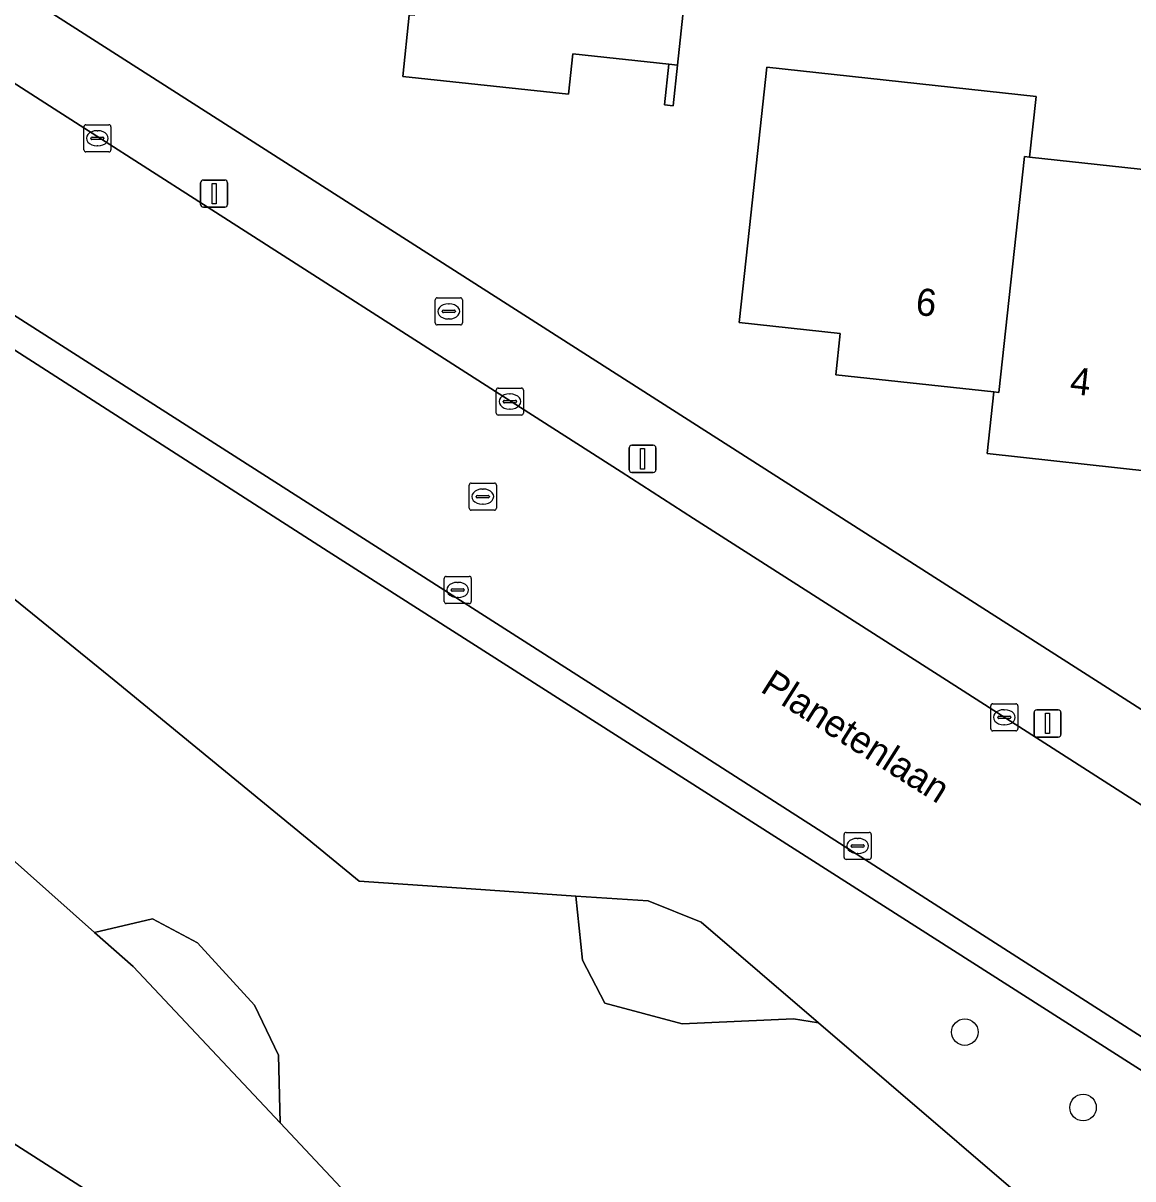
# Model space of a CAD drawing. Extents: x 162396 to 163643, y 386452 to 387406.
# Drawn here: x 162954.54 to 162995.45, y 386731.61 to 386774.24 of the extents above; entities that cross this region are included whole.
import ezdxf

# ---------------------------------------------------------------- set-up
doc = ezdxf.new("R2010")
doc.units = 0
for name, color, linetype in [('IMGEO_Boom', 7, 'Continuous'), ('IMGEO_Brandkraan', 7, 'Continuous'), ('IMGEO_Erf', 7, 'Continuous'), ('IMGEO_Groenvoorziening', 7, 'Continuous'), ('IMGEO_Kolk', 7, 'Continuous'), ('IMGEO_Lichtmast', 7, 'Continuous'), ('IMGEO_Muur', 7, 'Continuous'), ('IMGEO_Openbare_ruimte_label', 7, 'Continuous'), ('IMGEO_Pand', 7, 'Continuous'), ('IMGEO_Pand_nummerreeks', 7, 'Continuous'), ('IMGEO_Rijbaan_lokaal_gesloten', 7, 'Continuous'), ('IMGEO_Rioolput', 7, 'Continuous'), ('IMGEO_Voetpad_open', 7, 'Continuous')]:
    doc.layers.add(name, color=color, linetype=linetype)

msp = doc.modelspace()

# ---------------------------------------------------------------- linework, layer by layer
at = {"layer": 'IMGEO_Boom'}
for centre in [(162989.253, 386737.028), (162993.611, 386734.247)]:
    msp.add_circle(centre, 0.489, dxfattribs=at)
at = {"layer": 'IMGEO_Brandkraan'}
for p, q in [((162969.733, 386763.179), (162969.733, 386764.031)), ((162969.808, 386764.105), (162970.66, 386764.105)), ((162970.221, 386763.885), (162970.246, 386763.885)), ((162970.734, 386764.031), (162970.734, 386763.179)), ((162969.992, 386763.599), (162969.992, 386763.611)), ((162970.43, 386763.562), (162970.032, 386763.562)), ((162970.035, 386763.648), (162970.433, 386763.648)), ((162970.244, 386763.325), (162970.219, 386763.325)), ((162970.476, 386763.611), (162970.476, 386763.599)), ((162970.66, 386763.105), (162969.808, 386763.105))]:
    msp.add_line(p, q, dxfattribs=at)
for points in [[(162969.733, 386763.179), (162969.733, 386764.031)], [(162969.808, 386764.105), (162970.66, 386764.105)], [(162970.734, 386764.031), (162970.734, 386763.179)], [(162970.66, 386763.105), (162969.808, 386763.105)]]:
    msp.add_lwpolyline(points, dxfattribs=at)
for centre, radius, start, end in [((162969.81, 386764.029), 0.0765, 91.552, 178.448), ((162969.81, 386764.029), 0.0765, 91.552, 178.448), ((162970.658, 386764.029), 0.0765, 1.552, 88.448), ((162970.658, 386764.029), 0.0765, 1.552, 88.448), ((162970.032, 386763.608), 0.0403, 85.8775, 175.7526), ((162970.029, 386763.598), 0.0366, 178.938, 274.7102), ((162970.433, 386763.605), 0.043, 264.8664, 352.4533), ((162970.437, 386763.61), 0.0386, 1.7309, 96.639), ((162969.81, 386763.181), 0.0765, 181.552, 268.448), ((162969.81, 386763.181), 0.0765, 181.552, 268.448), ((162970.658, 386763.181), 0.0765, 271.552, 358.448), ((162970.658, 386763.181), 0.0765, 271.552, 358.448)]:
    msp.add_arc(centre, radius, start, end, dxfattribs=at)
for centre, major_axis, ratio, start_param, end_param in [((162970.22, 386763.605), (-0.387, 0.002), 0.722429, 4.712389, 7.853982), ((162970.245, 386763.605), (-0.39, 0.002), 0.717154, 1.570796, 4.712389)]:
    msp.add_ellipse(centre, major_axis=major_axis, ratio=ratio, start_param=start_param, end_param=end_param, dxfattribs=at)
at = {"layer": 'IMGEO_Erf'}
for points in [[(162983.26, 386826.659), (162939.497, 386855.132), (162935.841, 386824.556), (162935.369, 386820.614), (162931.696, 386789.898), (162994.075, 386750), (163000, 386746.21), (163010.632, 386739.479), (163010.94, 386739.303), (163011.262, 386739.156), (163011.596, 386739.037), (163011.94, 386738.949), (163012.29, 386738.893), (163012.643, 386738.867), (163012.998, 386738.873), (163013.35, 386738.911), (163013.698, 386738.981), (163014.038, 386739.081), (163014.368, 386739.211), (163014.685, 386739.37), (163014.944, 386739.528), (163030.691, 386750), (163094.938, 386792.726)], [(162979.035, 386776.157), (162978.665, 386772.684), (162978.505, 386771.185), (162978.182, 386771.22), (162978.341, 386772.719), (162974.8, 386773.097), (162974.642, 386771.618), (162968.535, 386772.269), (162968.776, 386774.533)]]:
    msp.add_lwpolyline(points, dxfattribs=at)
msp.add_lwpolyline([(162991.643, 386769.298), (163001.165, 386768.261), (163000.511, 386762.256), (163000.143, 386758.876), (162999.97, 386757.285), (162999.629, 386757.322), (162999.802, 386758.913), (162996.29, 386759.295), (162996.117, 386757.706), (162990.082, 386758.363), (162990.329, 386760.633), (162984.498, 386761.268), (162984.663, 386762.791), (162980.931, 386763.198), (162981.312, 386766.698), (162981.956, 386772.611), (162991.886, 386771.529)], close=True, dxfattribs=at)
at = {"layer": 'IMGEO_Groenvoorziening'}
for points in [[(162965.791, 386754.754), (162937.555, 386772.892), (162936.369, 386773.302)], [(163000.576, 386732.506), (162997.421, 386734.557), (162965.791, 386754.754)], [(162994.149, 386728.544), (162983.862, 386737.372), (162982.938, 386737.516), (162978.833, 386737.332), (162975.991, 386738.09), (162975.162, 386739.685), (162974.92, 386742.045), (162971.059, 386742.309), (162966.925, 386742.591), (162957.896, 386750), (162953.64, 386753.46)], [(162953.64, 386753.46), (162957.896, 386750), (162966.925, 386742.591), (162971.059, 386742.309), (162974.92, 386742.045), (162977.586, 386741.863), (162979.539, 386741.082), (162983.862, 386737.372), (162994.149, 386728.544)], [(162953.012, 386744.401), (162957.175, 386740.704), (162959.309, 386741.209), (162960.966, 386740.316), (162963.07, 386738.02), (162963.962, 386736.171), (162964.012, 386733.678), (162967.364, 386730.111)], [(162967.364, 386730.111), (162964.012, 386733.678), (162958.595, 386739.442), (162957.175, 386740.704), (162953.012, 386744.401)], [(162952.63, 386733.915), (162986.082, 386712.5), (162986.397, 386712.298), (162989.062, 386710.592), (162989.193, 386710.516), (162989.329, 386710.453), (162989.471, 386710.402), (162989.617, 386710.363), (162989.766, 386710.338), (162989.916, 386710.327), (162990.067, 386710.329), (162990.217, 386710.344), (162990.366, 386710.373), (162990.51, 386710.414), (162990.651, 386710.469), (162990.786, 386710.536), (162990.915, 386710.614), (162991.036, 386710.704), (162991.149, 386710.805), (162991.252, 386710.915), (162991.342, 386711.029), (163000.258, 386723.616), (163001.933, 386725.929)]]:
    msp.add_lwpolyline(points, dxfattribs=at)
for points in [[(162974.92, 386742.045), (162975.162, 386739.685), (162975.991, 386738.09), (162978.833, 386737.332), (162982.938, 386737.516), (162983.862, 386737.372), (162979.539, 386741.082), (162977.586, 386741.863)], [(162964.012, 386733.678), (162963.962, 386736.171), (162963.07, 386738.02), (162960.966, 386740.316), (162959.309, 386741.209), (162957.175, 386740.704), (162958.595, 386739.442)]]:
    msp.add_lwpolyline(points, close=True, dxfattribs=at)
at = {"layer": 'IMGEO_Kolk'}
for p, q in [((162956.78, 386769.562), (162956.78, 386770.414)), ((162956.855, 386770.488), (162957.707, 386770.488)), ((162957.268, 386770.268), (162957.293, 386770.268)), ((162957.781, 386770.414), (162957.781, 386769.562)), ((162957.039, 386769.982), (162957.039, 386769.994)), ((162957.477, 386769.945), (162957.079, 386769.945)), ((162957.082, 386770.031), (162957.48, 386770.031)), ((162957.291, 386769.708), (162957.266, 386769.708)), ((162957.523, 386769.994), (162957.523, 386769.982)), ((162957.707, 386769.488), (162956.855, 386769.488)), ((162972.059, 386760.78), (162972.911, 386760.78)), ((162971.984, 386759.854), (162971.984, 386760.706)), ((162972.286, 386760.323), (162972.684, 386760.323)), ((162972.472, 386760.56), (162972.497, 386760.56)), ((162972.985, 386760.706), (162972.985, 386759.854)), ((162972.243, 386760.274), (162972.243, 386760.286)), ((162972.681, 386760.237), (162972.283, 386760.237)), ((162972.495, 386760), (162972.47, 386760)), ((162972.727, 386760.286), (162972.727, 386760.274)), ((162972.911, 386759.78), (162972.059, 386759.78)), ((162970.062, 386752.907), (162970.062, 386753.759)), ((162970.137, 386753.833), (162970.989, 386753.833)), ((162970.55, 386753.613), (162970.575, 386753.613)), ((162971.063, 386753.759), (162971.063, 386752.907)), ((162970.321, 386753.327), (162970.321, 386753.339)), ((162970.759, 386753.29), (162970.361, 386753.29)), ((162970.364, 386753.376), (162970.762, 386753.376)), ((162970.573, 386753.053), (162970.548, 386753.053)), ((162970.805, 386753.339), (162970.805, 386753.327)), ((162970.989, 386752.833), (162970.137, 386752.833)), ((162990.209, 386748.21), (162990.209, 386749.062)), ((162990.284, 386749.136), (162991.136, 386749.136)), ((162990.697, 386748.916), (162990.722, 386748.916)), ((162991.21, 386749.062), (162991.21, 386748.21)), ((162990.468, 386748.63), (162990.468, 386748.642)), ((162990.906, 386748.593), (162990.508, 386748.593)), ((162990.511, 386748.679), (162990.909, 386748.679)), ((162990.952, 386748.642), (162990.952, 386748.63)), ((162991.136, 386748.136), (162990.284, 386748.136)), ((162990.72, 386748.356), (162990.695, 386748.356)), ((162984.804, 386743.467), (162984.804, 386744.319)), ((162984.879, 386744.393), (162985.731, 386744.393)), ((162985.292, 386744.173), (162985.317, 386744.173)), ((162985.805, 386744.319), (162985.805, 386743.467)), ((162985.063, 386743.887), (162985.063, 386743.899)), ((162985.501, 386743.85), (162985.103, 386743.85)), ((162985.106, 386743.936), (162985.504, 386743.936)), ((162985.547, 386743.899), (162985.547, 386743.887)), ((162985.731, 386743.393), (162984.879, 386743.393)), ((162985.315, 386743.613), (162985.29, 386743.613))]:
    msp.add_line(p, q, dxfattribs=at)
for points in [[(162956.78, 386769.562), (162956.78, 386770.414)], [(162956.855, 386770.488), (162957.707, 386770.488)], [(162957.781, 386770.414), (162957.781, 386769.562)], [(162957.707, 386769.488), (162956.855, 386769.488)], [(162972.059, 386760.78), (162972.911, 386760.78)], [(162971.984, 386759.854), (162971.984, 386760.706)], [(162972.985, 386760.706), (162972.985, 386759.854)], [(162972.911, 386759.78), (162972.059, 386759.78)], [(162970.062, 386752.907), (162970.062, 386753.759)], [(162970.137, 386753.833), (162970.989, 386753.833)], [(162971.063, 386753.759), (162971.063, 386752.907)], [(162970.989, 386752.833), (162970.137, 386752.833)], [(162990.209, 386748.21), (162990.209, 386749.062)], [(162990.284, 386749.136), (162991.136, 386749.136)], [(162991.21, 386749.062), (162991.21, 386748.21)], [(162991.136, 386748.136), (162990.284, 386748.136)], [(162984.804, 386743.467), (162984.804, 386744.319)], [(162984.879, 386744.393), (162985.731, 386744.393)], [(162985.805, 386744.319), (162985.805, 386743.467)], [(162985.731, 386743.393), (162984.879, 386743.393)]]:
    msp.add_lwpolyline(points, dxfattribs=at)
for centre, radius, start, end in [((162956.857, 386770.412), 0.0765, 91.552, 178.448), ((162956.857, 386770.412), 0.0765, 91.552, 178.448), ((162957.705, 386770.412), 0.0765, 1.552, 88.448), ((162957.705, 386770.412), 0.0765, 1.552, 88.448), ((162957.079, 386769.991), 0.0403, 85.8775, 175.7526), ((162957.076, 386769.981), 0.0366, 178.938, 274.7102), ((162957.48, 386769.988), 0.043, 264.8664, 352.4533), ((162957.484, 386769.993), 0.0386, 1.7309, 96.639), ((162956.857, 386769.564), 0.0765, 181.552, 268.448), ((162956.857, 386769.564), 0.0765, 181.552, 268.448), ((162957.705, 386769.564), 0.0765, 271.552, 358.448), ((162957.705, 386769.564), 0.0765, 271.552, 358.448), ((162972.061, 386760.704), 0.0765, 91.552, 178.448), ((162972.061, 386760.704), 0.0765, 91.552, 178.448), ((162972.909, 386760.704), 0.0765, 1.552, 88.448), ((162972.909, 386760.704), 0.0765, 1.552, 88.448), ((162972.283, 386760.283), 0.0403, 85.8775, 175.7526), ((162972.688, 386760.285), 0.0386, 1.7309, 96.639), ((162972.28, 386760.273), 0.0366, 178.938, 274.7102), ((162972.684, 386760.28), 0.043, 264.8664, 352.4533), ((162972.061, 386759.856), 0.0765, 181.552, 268.448), ((162972.061, 386759.856), 0.0765, 181.552, 268.448), ((162972.909, 386759.856), 0.0765, 271.552, 358.448), ((162972.909, 386759.856), 0.0765, 271.552, 358.448), ((162970.139, 386753.757), 0.0765, 91.552, 178.448), ((162970.139, 386753.757), 0.0765, 91.552, 178.448), ((162970.987, 386753.757), 0.0765, 1.552, 88.448), ((162970.987, 386753.757), 0.0765, 1.552, 88.448), ((162970.361, 386753.336), 0.0403, 85.8775, 175.7526), ((162970.358, 386753.326), 0.0366, 178.938, 274.7102), ((162970.762, 386753.333), 0.043, 264.8664, 352.4533), ((162970.766, 386753.338), 0.0386, 1.7309, 96.639), ((162970.139, 386752.909), 0.0765, 181.552, 268.448), ((162970.139, 386752.909), 0.0765, 181.552, 268.448), ((162970.987, 386752.909), 0.0765, 271.552, 358.448), ((162970.987, 386752.909), 0.0765, 271.552, 358.448), ((162990.286, 386749.06), 0.0765, 91.552, 178.448), ((162990.286, 386749.06), 0.0765, 91.552, 178.448), ((162991.134, 386749.06), 0.0765, 1.552, 88.448), ((162991.134, 386749.06), 0.0765, 1.552, 88.448), ((162990.508, 386748.639), 0.0403, 85.8775, 175.7526), ((162990.505, 386748.629), 0.0366, 178.938, 274.7102), ((162990.909, 386748.636), 0.043, 264.8664, 352.4533), ((162990.913, 386748.641), 0.0386, 1.7309, 96.639), ((162990.286, 386748.212), 0.0765, 181.552, 268.448), ((162990.286, 386748.212), 0.0765, 181.552, 268.448), ((162991.134, 386748.212), 0.0765, 271.552, 358.448), ((162991.134, 386748.212), 0.0765, 271.552, 358.448), ((162984.881, 386744.317), 0.0765, 91.552, 178.448), ((162984.881, 386744.317), 0.0765, 91.552, 178.448), ((162985.729, 386744.317), 0.0765, 1.552, 88.448), ((162985.729, 386744.317), 0.0765, 1.552, 88.448), ((162985.103, 386743.896), 0.0403, 85.8775, 175.7526), ((162985.1, 386743.886), 0.0366, 178.938, 274.7102), ((162985.504, 386743.893), 0.043, 264.8664, 352.4533), ((162985.508, 386743.898), 0.0386, 1.7309, 96.639), ((162984.881, 386743.469), 0.0765, 181.552, 268.448), ((162984.881, 386743.469), 0.0765, 181.552, 268.448), ((162985.729, 386743.469), 0.0765, 271.552, 358.448), ((162985.729, 386743.469), 0.0765, 271.552, 358.448)]:
    msp.add_arc(centre, radius, start, end, dxfattribs=at)
for centre, major_axis, ratio, start_param, end_param in [((162957.267, 386769.988), (-0.387, 0.002), 0.722429, 4.712389, 7.853982), ((162957.292, 386769.988), (-0.39, 0.002), 0.717154, 1.570796, 4.712389), ((162972.471, 386760.28), (-0.387, 0.002), 0.722429, 4.712389, 7.853982), ((162972.496, 386760.28), (-0.39, 0.002), 0.717154, 1.570796, 4.712389), ((162970.549, 386753.333), (-0.387, 0.002), 0.722429, 4.712389, 7.853982), ((162970.574, 386753.333), (-0.39, 0.002), 0.717154, 1.570796, 4.712389), ((162990.696, 386748.636), (-0.387, 0.002), 0.722429, 4.712389, 7.853982), ((162990.721, 386748.636), (-0.39, 0.002), 0.717154, 1.570796, 4.712389), ((162985.291, 386743.893), (-0.387, 0.002), 0.722429, 4.712389, 7.853982), ((162985.316, 386743.893), (-0.39, 0.002), 0.717154, 1.570796, 4.712389)]:
    msp.add_ellipse(centre, major_axis=major_axis, ratio=ratio, start_param=start_param, end_param=end_param, dxfattribs=at)
at = {"layer": 'IMGEO_Lichtmast'}
for p, q in [((162961.187, 386768.448), (162961.977, 386768.448)), ((162961.977, 386768.448), (162961.187, 386768.448)), ((162961.087, 386767.548), (162961.087, 386768.348)), ((162961.087, 386768.348), (162961.087, 386767.548)), ((162962.077, 386768.348), (162962.077, 386767.548)), ((162962.077, 386767.548), (162962.077, 386768.348)), ((162961.977, 386767.448), (162961.187, 386767.448)), ((162961.187, 386767.448), (162961.977, 386767.448)), ((162976.981, 386758.668), (162977.771, 386758.668)), ((162977.771, 386758.668), (162976.981, 386758.668)), ((162976.881, 386757.768), (162976.881, 386758.568)), ((162976.881, 386758.568), (162976.881, 386757.768)), ((162977.871, 386758.568), (162977.871, 386757.768)), ((162977.871, 386757.768), (162977.871, 386758.568)), ((162977.771, 386757.668), (162976.981, 386757.668)), ((162976.981, 386757.668), (162977.771, 386757.668)), ((162991.807, 386748.008), (162991.807, 386748.808)), ((162991.807, 386748.808), (162991.807, 386748.008)), ((162991.907, 386748.908), (162992.697, 386748.908)), ((162992.697, 386748.908), (162991.907, 386748.908)), ((162992.797, 386748.808), (162992.797, 386748.008)), ((162992.797, 386748.008), (162992.797, 386748.808)), ((162992.697, 386747.908), (162991.907, 386747.908)), ((162991.907, 386747.908), (162992.697, 386747.908))]:
    msp.add_line(p, q, dxfattribs=at)
for points in [[(162961.507, 386768.323), (162961.657, 386768.323), (162961.657, 386767.573), (162961.507, 386767.573), (162961.507, 386768.323)], [(162977.301, 386758.543), (162977.451, 386758.543), (162977.451, 386757.793), (162977.301, 386757.793), (162977.301, 386758.543)], [(162992.227, 386748.783), (162992.377, 386748.783), (162992.377, 386748.033), (162992.227, 386748.033), (162992.227, 386748.783)]]:
    msp.add_lwpolyline(points, dxfattribs=at)
for centre, start, end in [((162961.187, 386768.348), 90, 180), ((162961.187, 386768.348), 90, 180), ((162961.977, 386768.348), 0, 90), ((162961.977, 386768.348), 360, 90), ((162961.187, 386767.548), 180, 270), ((162961.187, 386767.548), 180, 270), ((162961.977, 386767.548), 270, 0), ((162961.977, 386767.548), 270, 0), ((162976.981, 386758.568), 90, 180), ((162976.981, 386758.568), 90, 180), ((162977.771, 386758.568), 0, 90), ((162977.771, 386758.568), 360, 90), ((162976.981, 386757.768), 180, 270), ((162976.981, 386757.768), 180, 270), ((162977.771, 386757.768), 270, 0), ((162977.771, 386757.768), 270, 0), ((162991.907, 386748.808), 90, 180), ((162991.907, 386748.808), 90, 180), ((162992.697, 386748.808), 0, 90), ((162992.697, 386748.808), 360, 90), ((162991.907, 386748.008), 180, 270), ((162991.907, 386748.008), 180, 270), ((162992.697, 386748.008), 270, 0), ((162992.697, 386748.008), 270, 0)]:
    msp.add_arc(centre, 0.1, start, end, dxfattribs=at)
at = {"layer": 'IMGEO_Muur'}
msp.add_lwpolyline([(162978.665, 386772.684), (162978.341, 386772.719), (162978.182, 386771.22), (162978.505, 386771.185)], close=True, dxfattribs=at)
at = {"layer": 'IMGEO_Pand'}
for points in [[(162979.677, 386782.191), (162970.062, 386783.216), (162969.883, 386783.235), (162968.954, 386774.514), (162968.776, 386774.533), (162968.535, 386772.269), (162974.642, 386771.618), (162974.8, 386773.097), (162978.341, 386772.719), (162978.665, 386772.684), (162979.035, 386776.157)], [(162991.643, 386769.298), (162991.886, 386771.529), (162981.956, 386772.611), (162981.312, 386766.698), (162980.931, 386763.198), (162984.663, 386762.791), (162984.498, 386761.268), (162990.329, 386760.633), (162990.512, 386760.613), (162991.46, 386769.317)], [(163001.165, 386768.261), (162991.643, 386769.298), (162991.46, 386769.317), (162990.512, 386760.613), (162990.329, 386760.633), (162990.082, 386758.363), (162996.117, 386757.706), (162996.29, 386759.295), (162999.802, 386758.913), (163000.143, 386758.876), (163000.511, 386762.256)]]:
    msp.add_lwpolyline(points, close=True, dxfattribs=at)
at = {"layer": 'IMGEO_Rijbaan_lokaal_gesloten'}
msp.add_lwpolyline([(162976.584, 386757.684), (162972.881, 386760.057), (162961.015, 386767.66), (162957.257, 386770.068), (162955.683, 386771.076), (162951.851, 386773.532), (162947.417, 386776.185), (162944.171, 386778.263), (162940.349, 386772.312), (162975.708, 386749.721), (163000.894, 386733.571), (163004.712, 386739.504), (163003.079, 386740.546), (163002.637, 386741.003), (163000, 386742.69), (162994.876, 386745.969), (162988.576, 386750), (162982.93, 386753.617), (162979.258, 386755.97)], close=True, dxfattribs=at)
at = {"layer": 'IMGEO_Rioolput'}
for p, q in [((162970.986, 386756.349), (162970.986, 386757.201)), ((162971.061, 386757.275), (162971.913, 386757.275)), ((162971.474, 386757.055), (162971.499, 386757.055)), ((162971.987, 386757.201), (162971.987, 386756.349)), ((162971.245, 386756.769), (162971.245, 386756.781)), ((162971.683, 386756.732), (162971.285, 386756.732)), ((162971.288, 386756.818), (162971.686, 386756.818)), ((162971.497, 386756.495), (162971.472, 386756.495)), ((162971.729, 386756.781), (162971.729, 386756.769)), ((162971.913, 386756.275), (162971.061, 386756.275))]:
    msp.add_line(p, q, dxfattribs=at)
for points in [[(162970.986, 386756.349), (162970.986, 386757.201)], [(162971.061, 386757.275), (162971.913, 386757.275)], [(162971.987, 386757.201), (162971.987, 386756.349)], [(162971.913, 386756.275), (162971.061, 386756.275)]]:
    msp.add_lwpolyline(points, dxfattribs=at)
for centre, radius, start, end in [((162971.063, 386757.199), 0.0765, 91.552, 178.448), ((162971.063, 386757.199), 0.0765, 91.552, 178.448), ((162971.911, 386757.199), 0.0765, 1.552, 88.448), ((162971.911, 386757.199), 0.0765, 1.552, 88.448), ((162971.285, 386756.778), 0.0403, 85.8775, 175.7526), ((162971.282, 386756.768), 0.0366, 178.938, 274.7102), ((162971.686, 386756.775), 0.043, 264.8664, 352.4533), ((162971.69, 386756.78), 0.0386, 1.7309, 96.639), ((162971.063, 386756.351), 0.0765, 181.552, 268.448), ((162971.063, 386756.351), 0.0765, 181.552, 268.448), ((162971.911, 386756.351), 0.0765, 271.552, 358.448), ((162971.911, 386756.351), 0.0765, 271.552, 358.448)]:
    msp.add_arc(centre, radius, start, end, dxfattribs=at)
for centre, major_axis, ratio, start_param, end_param in [((162971.473, 386756.775), (-0.387, 0.002), 0.722429, 4.712389, 7.853982), ((162971.498, 386756.775), (-0.39, 0.002), 0.717154, 1.570796, 4.712389)]:
    msp.add_ellipse(centre, major_axis=major_axis, ratio=ratio, start_param=start_param, end_param=end_param, dxfattribs=at)
at = {"layer": 'IMGEO_Voetpad_open'}
for points in [[(163000, 386746.21), (162994.075, 386750), (162931.696, 386789.898)], [(163002.93, 386732.299), (163000.894, 386733.571), (162975.708, 386749.721), (162940.349, 386772.312), (162938.559, 386773.627)], [(162951.851, 386773.532), (162955.683, 386771.076), (162957.257, 386770.068), (162961.015, 386767.66), (162972.881, 386760.057), (162976.584, 386757.684), (162979.258, 386755.97), (162982.93, 386753.617), (162988.576, 386750), (162994.876, 386745.969), (163000, 386742.69)], [(162936.369, 386773.302), (162937.555, 386772.892), (162965.791, 386754.754), (162997.421, 386734.557), (163000.576, 386732.506)]]:
    msp.add_lwpolyline(points, dxfattribs=at)
msp.add_lwpolyline([(162952.63, 386733.915), (162927.211, 386750), (162923.157, 386752.565), (162923.129, 386752.583), (162922.957, 386752.706), (162922.868, 386752.783), (162921.361, 386750.255), (162921.76, 386750), (162984.352, 386710.007), (162986.397, 386712.298), (162986.082, 386712.5)], close=True, dxfattribs=at)

# ---------------------------------------------------------------- texts
at = {"layer": 'IMGEO_Openbare_ruimte_label'}
msp.add_text('Planetenlaan', height=1, rotation=327.6606, dxfattribs=at).set_placement((162981.677, 386749.606))
at = {"layer": 'IMGEO_Pand_nummerreeks'}
for s, rotation, p in [('6', 353.7834, (162987.412, 386763.485)), ('4', 353.7891, (162993.099, 386760.569))]:
    msp.add_text(s, height=1, rotation=rotation, dxfattribs=at).set_placement(p)

doc.saveas('drawing.dxf')
